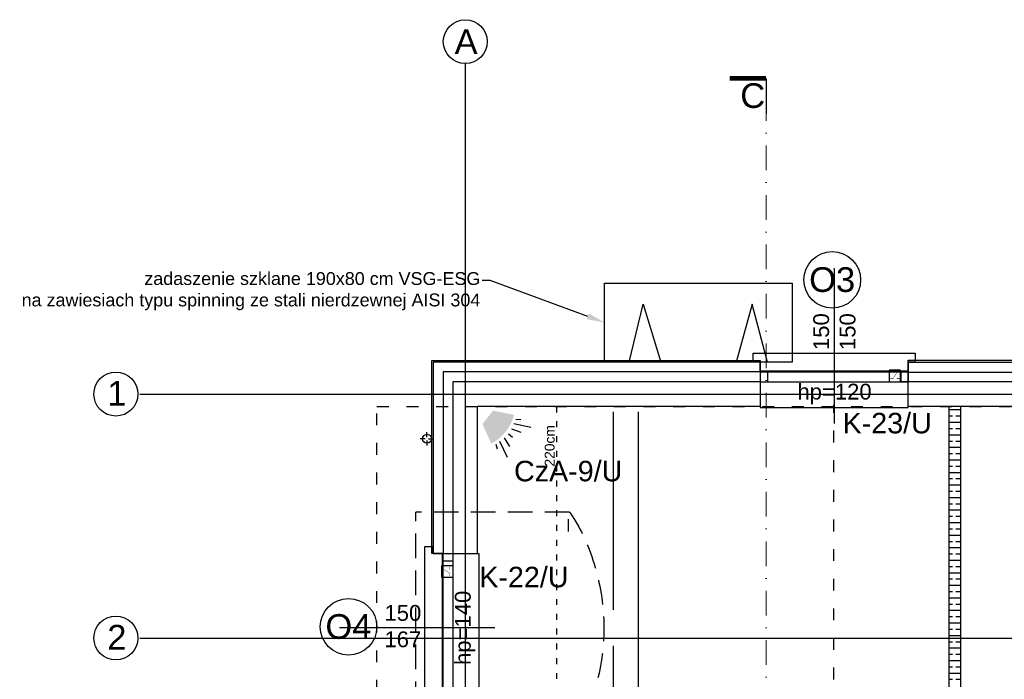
# Model space of a CAD drawing. Header units: millimetres. Extents: x -7023 to 53801, y 9849 to 33561.
# Tile 316 of 537: x 14236 to 15233, y 24775 to 25443. Entities that reach past the tile are written whole.
import ezdxf
from ezdxf.enums import TextEntityAlignment as Align

# ---------------------------------------------------------------- set-up
doc = ezdxf.new("R2010")
doc.units = ezdxf.units.MM
for name, pattern in [('ACAD_ISO03W100', [30, 12, -18]), ('DASHDOT', [1, 0.5, -0.25, 0, -0.25]), ('DASHED2', [0.375, 0.25, -0.125])]:
    doc.linetypes.add(name, pattern=pattern)
doc.layers.get('0').update_dxf_attribs({"lineweight": 9})
doc.layers.add('.IE_podklad', color=252, linetype='Continuous')
doc.layers.add('IE_SSWiN', color=86, linetype='Continuous')
doc.styles.add('Arial', font='arial.ttf', dxfattribs={"height": 125})
doc.styles.add('Opisowy', font='arial.ttf')
doc.styles.get("Standard").update_dxf_attribs({"font": 'arial.ttf'})
doc.linetypes.add('ZIGZAG', pattern='A,0.00254,-5.08,[131,ltypeshp.shx,S=5.08,R=0,X=-5.08,Y=0],-10.16,[131,ltypeshp.shx,S=5.08,R=180,X=5.08,Y=0],-5.08', length=20.32254)

# ---------------------------------------------------------------- blocks, each defined once
blk = doc.blocks.new('AAT_KONTRKTRON')
blk.add_lwpolyline([(1, -8.3), (18.4, -8.3, 0.414214), (19.6, -7.1), (19.6, 10.4, 0.414214), (18.4, 11.6), (1, 11.6, 0.414214), (-0.2, 10.4), (-0.2, -7.1, 0.414214)], format="xyb", close=True)
at = {"const_width": 0.661}
for points in [[(1.8, -3), (6.4, -3), (13, 6.9)], [(13, -3), (17.7, -3)]]:
    blk.add_lwpolyline(points, dxfattribs=at)
blk = doc.blocks.new('A$C532745CC')
at = {"layer": 'IE_SSWiN'}
blk.add_hatch(color=256, dxfattribs=at).paths.add_polyline_path([(3.505, 1.286), (4.076, 3.032), (3.05, 4.069), (1.298, 3.515, 0.211193)])
for p, q in [((1.409, 2.796), (0, 2.308)), ((1.197, 3.146), (0.789, 3.053)), ((1.658, 2.35), (0.882, 1.988)), ((1.941, 1.944), (1.636, 1.643)), ((2.344, 1.657), (1.974, 0.885)), ((2.787, 1.404), (2.284, 0)), ((3.135, 1.188), (3.037, 0.781))]:
    blk.add_line(p, q, dxfattribs=at)

msp = doc.modelspace()

# ---------------------------------------------------------------- linework, layer by layer
at = {"layer": '.IE_podklad', "ltscale": 25}
for p, q in [((14687.35, 25399.22), (14687.35, 23307.08)), ((14357.9, 25063.88), (17656.89, 25063.88)), ((14357.9, 24816.88), (17656.89, 24816.88))]:
    msp.add_line(p, q, dxfattribs=at)
at = {"layer": '.IE_podklad', "linetype": 'ByBlock', "lineweight": -2}
msp.add_line((14712.58, 25178.98), (14704.58, 25178.98), dxfattribs=at)
at = {"layer": '.IE_podklad', "linetype": 'ByBlock'}
for p, q in [((14828.34, 25096.38), (14828.34, 25176.38)), ((14828.34, 25176.38), (15018.34, 25176.38)), ((15018.34, 25176.38), (15018.34, 25096.38)), ((14853.34, 25096.38), (14867.51, 25154.83)), ((14867.51, 25154.83), (14885.13, 25096.38)), ((14977.86, 25154.83), (14961.55, 25096.38)), ((14993.34, 25096.38), (14977.86, 25154.83)), ((15018.34, 25096.38), (14828.34, 25096.38))]:
    msp.add_line(p, q, dxfattribs=at)
at = {"layer": '.IE_podklad'}
for p, q in [((14653.35, 25092.88), (14653.35, 25097.88)), ((14653.35, 25097.88), (14985.66, 25097.88)), ((14985.66, 25096.38), (14654.85, 25096.38)), ((14654.85, 25096.38), (14654.85, 24902.38)), ((14985.66, 25097.88), (14985.66, 25096.38)), ((15135.66, 25096.59), (15135.66, 25098.38)), ((15135.66, 25098.38), (15467.85, 25098.33)), ((15135.66, 25076.38), (15135.66, 25096.38)), ((15135.66, 25096.38), (15445.85, 25096.38)), ((14653.35, 24902.38), (14653.35, 25092.88)), ((14985.66, 25076.38), (14674.85, 25076.38)), ((14674.85, 25076.38), (14674.85, 24902.38)), ((14985.66, 25076.38), (14674.85, 25076.38)), ((14985.66, 25076.38), (14985.66, 25051.38)), ((15135.66, 25051.38), (15135.66, 25076.38)), ((15445.85, 25076.38), (15135.66, 25076.38)), ((14699.85, 24902.38), (14699.85, 25051.38)), ((14985.66, 25051.38), (14699.85, 25051.38)), ((14837.35, 24845.51), (14837.35, 25045.88)), ((14862.35, 25045.88), (14862.35, 24006.88)), ((15420.85, 25051.38), (15135.66, 25051.38)), ((15176.85, 25051.38), (15176.85, 24590.38)), ((15176.85, 25048.13), (15188.85, 25048.13)), ((15188.85, 24590.38), (15188.85, 25051.38)), ((15176.85, 25041.78), (15180.52, 25041.78)), ((15176.85, 25035.43), (15188.85, 25035.43)), ((15183.7, 25041.78), (15188.85, 25041.78)), ((15176.85, 25029.08), (15180.52, 25029.08)), ((15183.7, 25029.08), (15188.85, 25029.08)), ((15176.85, 25022.73), (15188.85, 25022.73)), ((15176.85, 25016.38), (15180.52, 25016.38)), ((15183.7, 25016.38), (15188.85, 25016.38)), ((15176.85, 25010.03), (15188.85, 25010.03)), ((15176.85, 25003.68), (15180.52, 25003.68)), ((15176.85, 24997.33), (15188.85, 24997.33)), ((15183.7, 25003.68), (15188.85, 25003.68)), ((15176.85, 24990.98), (15180.52, 24990.98)), ((15183.7, 24990.98), (15188.85, 24990.98)), ((15176.85, 24984.63), (15188.85, 24984.63)), ((15176.85, 24978.28), (15180.52, 24978.28)), ((15183.7, 24978.28), (15188.85, 24978.28)), ((15176.85, 24971.93), (15188.85, 24971.93)), ((15176.85, 24965.58), (15180.52, 24965.58)), ((15183.7, 24965.58), (15188.85, 24965.58)), ((15176.85, 24959.23), (15188.85, 24959.23)), ((15176.85, 24952.88), (15180.52, 24952.88)), ((15176.85, 24946.53), (15188.85, 24946.53)), ((15183.7, 24952.88), (15188.85, 24952.88)), ((14791.53, 24937.38), (14791.53, 24924.88)), ((15176.85, 24940.18), (15180.52, 24940.18)), ((15183.7, 24940.18), (15188.85, 24940.18)), ((15176.85, 24933.83), (15188.85, 24933.83)), ((15176.85, 24927.48), (15180.52, 24927.48)), ((15183.7, 24927.48), (15188.85, 24927.48)), ((15176.85, 24921.13), (15188.85, 24921.13)), ((15176.85, 24914.78), (15180.52, 24914.78)), ((15176.85, 24908.43), (15188.85, 24908.43)), ((15183.7, 24914.78), (15188.85, 24914.78)), ((14654.85, 24902.38), (14653.35, 24902.38)), ((14674.85, 24902.38), (14699.85, 24902.38)), ((15176.85, 24902.08), (15180.52, 24902.08)), ((15176.85, 24895.73), (15188.85, 24895.73)), ((15183.7, 24902.08), (15188.85, 24902.08)), ((15176.85, 24889.38), (15180.52, 24889.38)), ((15183.7, 24889.38), (15188.85, 24889.38)), ((15176.85, 24883.03), (15188.85, 24883.03)), ((15176.85, 24876.68), (15180.52, 24876.68)), ((15183.7, 24876.68), (15188.85, 24876.68)), ((15176.85, 24870.33), (15188.85, 24870.33)), ((15176.85, 24863.98), (15180.52, 24863.98)), ((15176.85, 24857.63), (15188.85, 24857.63)), ((15183.7, 24863.98), (15188.85, 24863.98)), ((15176.85, 24851.28), (15180.52, 24851.28)), ((15183.7, 24851.28), (15188.85, 24851.28)), ((15176.85, 24844.93), (15188.85, 24844.93)), ((15176.85, 24838.58), (15180.52, 24838.58)), ((15183.7, 24838.58), (15188.85, 24838.58)), ((15176.85, 24832.23), (15188.85, 24832.23)), ((15176.85, 24825.88), (15180.52, 24825.88)), ((15183.7, 24825.88), (15188.85, 24825.88)), ((15176.85, 24819.53), (15188.85, 24819.53)), ((14837.35, 24466.09), (14837.35, 24809.09)), ((15176.85, 24813.18), (15180.52, 24813.18)), ((15176.85, 24806.83), (15188.85, 24806.83)), ((15183.7, 24813.18), (15188.85, 24813.18)), ((15176.85, 24800.48), (15180.52, 24800.48)), ((15183.7, 24800.48), (15188.85, 24800.48)), ((15176.85, 24794.13), (15188.85, 24794.13)), ((15176.85, 24787.78), (15180.52, 24787.78)), ((15183.7, 24787.78), (15188.85, 24787.78)), ((15176.85, 24781.43), (15188.85, 24781.43)), ((15176.85, 24775.08), (15180.52, 24775.08)), ((15183.7, 24775.08), (15188.85, 24775.08))]:
    msp.add_line(p, q, dxfattribs=at)
at = {"layer": '.IE_podklad', "linetype": 'ZIGZAG'}
for p, q in [((14985.66, 25086.38), (14664.85, 25086.38)), ((14664.85, 25086.38), (14664.85, 24902.38)), ((15135.66, 25086.17), (15445.85, 25086.17))]:
    msp.add_line(p, q, dxfattribs=at)
at = {"layer": '.IE_podklad', "linetype": 'ACAD_ISO03W100'}
for p, q in [((14597.85, 23742.38), (14597.85, 25051.38)), ((14597.85, 25051.38), (15665.85, 25051.38)), ((15060.35, 24204.88), (15060.35, 25052.88))]:
    msp.add_line(p, q, dxfattribs=at)
at = {"layer": '.IE_podklad', "linetype": 'ACAD_ISO03W100', "ltscale": 0.5}
msp.add_line((14779.72, 25051.38), (14779.72, 23924.32), dxfattribs=at)
at = {"layer": '.IE_podklad', "linetype": 'Continuous'}
for p, q in [((14648.53, 25020.33), (14648.53, 25025.37)), ((14646.85, 25018.65), (14641.81, 25018.65)), ((14648.53, 25016.97), (14648.53, 25011.93)), ((14650.21, 25018.65), (14655.25, 25018.65))]:
    msp.add_line(p, q, dxfattribs=at)
at = {"layer": '.IE_podklad', "linetype": 'DASHED2', "ltscale": 100}
for p in [(14637.19, 24710.36), (14792.92, 24944.18)]:
    msp.add_line(p, (14637.19, 24944.18), dxfattribs=at)
at = {"layer": '.IE_podklad', "ltscale": 25, "const_width": 5}
msp.add_lwpolyline([(14954.79, 25383.65), (14991.84, 25383.65)], dxfattribs=at)
at = {"layer": '.IE_podklad', "lineweight": 30, "ltscale": 25}
msp.add_lwpolyline([(14991.84, 25383.65), (14991.84, 25347.71)], dxfattribs=at)
at = {"layer": '.IE_podklad', "linetype": 'DASHDOT', "lineweight": 13, "ltscale": 50}
msp.add_lwpolyline([(14991.84, 25365.68), (14991.84, 23480.19)], dxfattribs=at)
at = {"layer": '.IE_podklad'}
for points in [[(15060.97, 25033.96), (15060.97, 25191.32)], [(14985.66, 25096.38), (14985.66, 25050.17), (15135.66, 25050.17), (15135.66, 25092.19)], [(14654.85, 24902.38), (14701.06, 24902.38), (14701.06, 24752.38), (14659.04, 24752.38)], [(14717.27, 24827.07), (14559.91, 24827.07)]]:
    msp.add_lwpolyline(points, dxfattribs=at)
at = {"layer": '.IE_podklad', "linetype": 'ByBlock', "lineweight": -2}
msp.add_lwpolyline([(14811.45, 25142.59), (14712.58, 25178.98)], dxfattribs=at)
at = {"layer": '.IE_podklad'}
for points in [[(14985.66, 25096.38), (14978.66, 25096.38), (14978.66, 25105.22), (15142.66, 25105.22), (15142.66, 25096.38), (15135.66, 25096.38), (15135.66, 25086.2), (14985.66, 25086.2)], [(14985.66, 25076.38), (15135.66, 25076.38), (15135.66, 25086.99), (14985.66, 25086.99)], [(14985.66, 25076.38), (14993.49, 25076.38), (14993.49, 25086.99), (14985.66, 25086.99)], [(15135.66, 25076.38), (15128.45, 25076.38), (15128.45, 25086.99), (15135.66, 25086.99)], [(14654.85, 24902.38), (14654.85, 24909.38), (14646.01, 24909.38), (14646.01, 24745.38), (14654.85, 24745.38), (14654.85, 24752.38), (14665.04, 24752.38), (14665.04, 24902.38)], [(14674.85, 24902.38), (14674.85, 24752.38), (14664.24, 24752.38), (14664.24, 24902.38)], [(14674.85, 24902.38), (14674.85, 24894.54), (14664.24, 24894.54), (14664.24, 24902.38)]]:
    msp.add_lwpolyline(points, close=True, dxfattribs=at)
at = {"layer": '.IE_podklad', "linetype": 'Continuous'}
for centre, radius in [((14687.35, 25420.81), 22.24), ((14333.66, 25063.88), 22.24), ((14648.53, 25018.65), 4.5), ((14333.66, 24816.88), 22.24)]:
    msp.add_circle(centre, radius, dxfattribs=at)
at = {"layer": '.IE_podklad'}
for centre in [(15058.8, 25179.56), (14569.19, 24828.25)]:
    msp.add_circle(centre, 28.69, dxfattribs=at)
at = {"layer": '.IE_podklad', "linetype": 'DASHED2', "ltscale": 100, "start_tangent": (0.583316, -0.812245), "end_tangent": (-0.555737, -0.831358)}
msp.add_spline([(14792.92, 24944.18), (14818.82, 24888.26), (14827.7, 24827.27), (14818.82, 24766.28), (14792.92, 24710.36)], degree=3, dxfattribs=at)
at = {"layer": '.IE_podklad'}
msp.add_solid([(14812.48, 25145.41), (14828.34, 25136.38), (14810.41, 25139.78)], dxfattribs=at)

# ---------------------------------------------------------------- block references
at = {"layer": 'IE_SSWiN', "xscale": 0.5930077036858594, "yscale": 0.5930077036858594, "zscale": 0.5930077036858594}
msp.add_blockref('AAT_KONTRKTRON', (15116.38, 25081.28), dxfattribs=at)
at = {"layer": 'IE_SSWiN', "lineweight": 18, "xscale": -11.86421400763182, "yscale": 11.86421400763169, "zscale": 11.86421400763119, "rotation": 6.118268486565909}
msp.add_blockref('A$C532745CC', (14756.58, 25003.02), dxfattribs=at)
at = {"layer": 'IE_SSWiN', "xscale": 0.5930077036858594, "yscale": 0.5930077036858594, "zscale": 0.5930077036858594, "rotation": 90}
msp.add_blockref('AAT_KONTRKTRON', (14670, 24878.5), dxfattribs=at)

# ---------------------------------------------------------------- texts
at = {"layer": '.IE_podklad', "linetype": 'Continuous', "style": 'Opisowy'}
for s, height, p in [('O3', 25, (15035.38, 25167.36)), ('hp=120', 16, (15023.47, 25058.4)), ('150', 16, (14605.51, 24834.3)), ('O4', 25, (14545.78, 24816.05)), ('167', 16, (14605.48, 24807.57))]:
    msp.add_text(s, height=height, dxfattribs=at).set_placement(p)
for s, p in [('150', (15055.5, 25108.49)), ('150', (15082.23, 25108.49)), ('hp=140', (14692.83, 24789.57))]:
    msp.add_text(s, height=16, rotation=90, dxfattribs=at).set_placement(p)
at = {"layer": '.IE_podklad', "linetype": 'Continuous', "lineweight": 9, "ltscale": 50, "style": 'Opisowy'}
msp.add_text('220cm', height=10, rotation=90, dxfattribs=at).set_placement((14777.71, 24990.54))
at = {"layer": '.IE_podklad', "char_height": 25, "attachment_point": 1}
for s, insert, width in [('{\\fArial|b0|i0|c238|p34;A}', (14676.52, 25433.27), 492.1163), ('1', (14324.96, 25077.17), 30.1017), ('2', (14324.96, 24830.17), 30.1017)]:
    msp.add_mtext(s, dxfattribs=dict(at, insert=insert, width=width))
at = {"layer": '.IE_podklad', "ltscale": 25, "insert": (14965.67, 25378.67), "char_height": 25, "attachment_point": 1, "style": 'Arial'}
msp.add_mtext_dynamic_manual_height_columns('C', width=190.3302, gutter_width=1, heights=[-25.85], dxfattribs=at)
at = {"layer": '.IE_podklad', "insert": (14702.58, 25187.39), "char_height": 13, "attachment_point": 3}
msp.add_mtext('\\pxqr;zadaszenie szklane 190x80 cm VSG-ESG\\Pna zawiesiach typu spinning ze stali nierdzewnej AISI 304', dxfattribs=at)
at = {"layer": 'IE_SSWiN', "linetype": 'Continuous'}
for s, p in [('K-23/U', (15069.21, 25044.9)), ('CzA-9/U', (14736.67, 24996.34)), ('K-22/U', (14701.52, 24889.02))]:
    msp.add_text(s, height=20.777, dxfattribs=at).set_placement(p, align=Align.TOP_LEFT)

doc.saveas('drawing.dxf')
